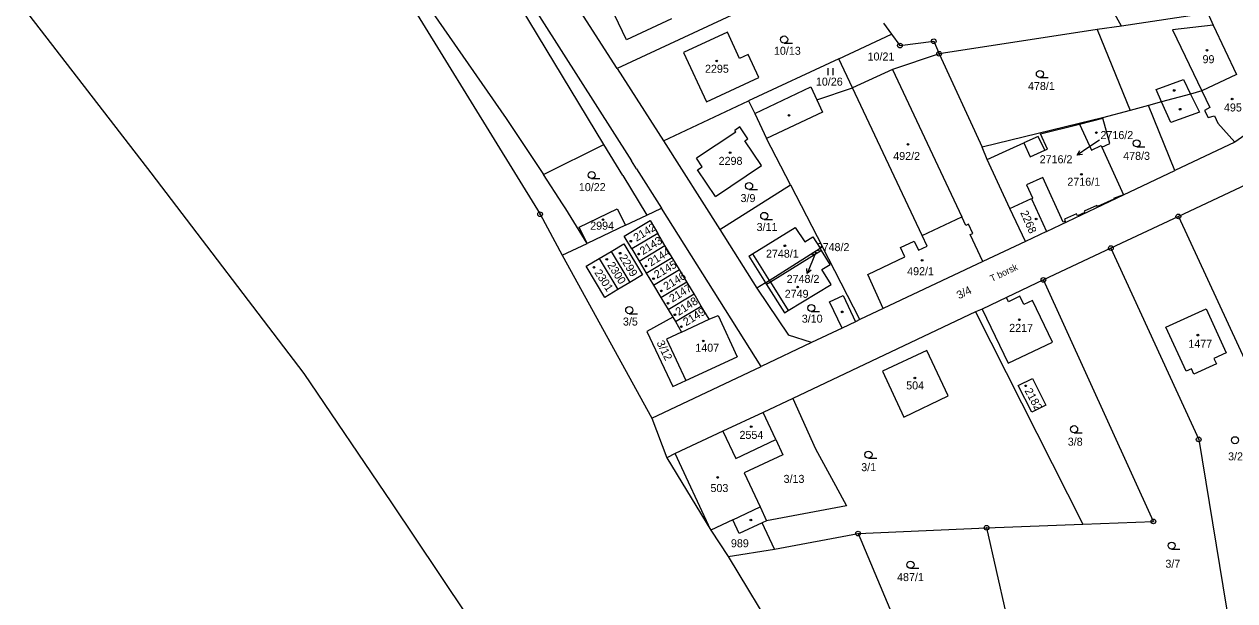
# Model space of a CAD drawing. Extents: x -735249 to -729401, y -1124843 to -1121828.
# Drawn here: x -734991.8 to -734734.7, y -1122809.7 to -1122687.2 of the extents above; entities that cross this region are included whole.
import ezdxf

# ---------------------------------------------------------------- set-up
doc = ezdxf.new("R2010")
doc.units = 0
for name, color, linetype in [('Vrstva 1', 7, 'Continuous'), ('Vrstva 13', 7, 'Continuous'), ('Vrstva 15', 7, 'Continuous'), ('Vrstva 16', 7, 'Continuous'), ('Vrstva 18', 7, 'Continuous'), ('Vrstva 19', 7, 'Continuous'), ('Vrstva 25', 7, 'Continuous'), ('Vrstva 4', 7, 'Continuous')]:
    doc.layers.add(name, color=color, linetype=linetype)

msp = doc.modelspace()

# ---------------------------------------------------------------- linework, layer by layer
at = {"layer": 'Vrstva 1'}
for points in [[(-734922.89, -1122659.09), (-734889.48, -1122707.24)], [(-734917.59, -1122670.16), (-734882.26, -1122727.61)], [(-734892.74, -1122669.32), (-734862.81, -1122716.3)], [(-734818.35, -1122674.46), (-734865.87, -1122696.65)], [(-734865.87, -1122696.65), (-734876.19, -1122680.5)], [(-734863.91, -1122690.57), (-734868.22, -1122681.48)], [(-734758.76, -1122687.68), (-734761.7, -1122682.44)], [(-734868.69, -1122712.81), (-734886.3, -1122683.75)], [(-734854.37, -1122686.08), (-734863.91, -1122690.57)], [(-734740.46, -1122684.92), (-734758.76, -1122687.68)], [(-734740.46, -1122684.92), (-734739.29, -1122687.46)], [(-734809.33, -1122687.01), (-734807.61, -1122689.33)], [(-734763.91, -1122688.34), (-734797.51, -1122693.53)], [(-734758.76, -1122687.68), (-734763.91, -1122688.34)], [(-734763.91, -1122688.34), (-734756.93, -1122705.58)], [(-734739.29, -1122687.46), (-734734.33, -1122697.95)], [(-734842.48, -1122688.91), (-734851.79, -1122693.26)], [(-734839.87, -1122694.51), (-734842.48, -1122688.91)], [(-734818.78, -1122694.56), (-734807.61, -1122689.33)], [(-734807.61, -1122689.33), (-734805.82, -1122691.77)], [(-734805.82, -1122691.77), (-734798.63, -1122690.87)], [(-734798.63, -1122690.87), (-734797.51, -1122693.53)], [(-734851.79, -1122693.26), (-734846.9, -1122703.73)], [(-734838.08, -1122693.67), (-734839.87, -1122694.51)], [(-734835.8, -1122698.54), (-734838.08, -1122693.67)], [(-734797.51, -1122693.53), (-734807.41, -1122696.83)], [(-734797.51, -1122693.53), (-734788.34, -1122713.34)], [(-734818.78, -1122694.56), (-734837.99, -1122703.54)], [(-734815.87, -1122700.78), (-734818.78, -1122694.56)], [(-734865.87, -1122696.65), (-734856.06, -1122711.99)], [(-734846.9, -1122703.73), (-734835.8, -1122698.54)], [(-734807.41, -1122696.83), (-734815.87, -1122700.78)], [(-734734.33, -1122697.95), (-734741.68, -1122701.41)], [(-734836.67, -1122706.19), (-734824.78, -1122700.57)], [(-734824.78, -1122700.57), (-734823.51, -1122703.29)], [(-734823.51, -1122703.29), (-734815.87, -1122700.78)], [(-734801.13, -1122732.15), (-734815.87, -1122700.78)], [(-734741.68, -1122701.41), (-734744.1, -1122702.07)], [(-734856.06, -1122711.99), (-734837.99, -1122703.54)], [(-734837.99, -1122703.54), (-734836.67, -1122706.19)], [(-734750.25, -1122703.75), (-734753.07, -1122704.52)], [(-734744.1, -1122702.07), (-734750.25, -1122703.75)], [(-734836.67, -1122706.19), (-734834.16, -1122711.52)], [(-734756.93, -1122705.58), (-734762.78, -1122707.13)], [(-734753.07, -1122704.52), (-734756.93, -1122705.58)], [(-734747.47, -1122718.35), (-734753.07, -1122704.52)], [(-734889.48, -1122707.24), (-734881.51, -1122719.2)], [(-734839.85, -1122709.07), (-734840.91, -1122709.79)], [(-734839.57, -1122709.48), (-734839.85, -1122709.07)], [(-734767.73, -1122708.32), (-734788.34, -1122713.34)], [(-734762.78, -1122707.13), (-734767.73, -1122708.32)], [(-734767.73, -1122708.32), (-734767.67, -1122708.45)], [(-734767.67, -1122708.45), (-734765.16, -1122713.97)], [(-734762.78, -1122707.13), (-734762.75, -1122707.23)], [(-734761.23, -1122712.6), (-734762.75, -1122707.23)], [(-734728.06, -1122707.59), (-734734.73, -1122712.31)], [(-734840.7, -1122710.17), (-734849, -1122715.73)], [(-734840.7, -1122710.17), (-734840.91, -1122709.79)], [(-734838.15, -1122711.6), (-734839.57, -1122709.48)], [(-734838.74, -1122711.99), (-734838.15, -1122711.6)], [(-734829.06, -1122721.33), (-734834.16, -1122711.52)], [(-734881.51, -1122719.2), (-734868.69, -1122712.81)], [(-734864.71, -1122719.37), (-734868.69, -1122712.81)], [(-734856.06, -1122711.99), (-734844.09, -1122730.85)], [(-734835.22, -1122717.23), (-734838.74, -1122711.99)], [(-734787.27, -1122715.95), (-734788.34, -1122713.34)], [(-734765.16, -1122713.97), (-734763.11, -1122713.03)], [(-734763.11, -1122713.03), (-734762.95, -1122713.38)], [(-734762.95, -1122713.38), (-734761.23, -1122712.6)], [(-734762.95, -1122713.38), (-734758.38, -1122723.46)], [(-734734.73, -1122712.31), (-734747.47, -1122718.35)], [(-734861.75, -1122717.97), (-734862.81, -1122716.3)], [(-734847.8, -1122717.52), (-734849, -1122715.73)], [(-734782.46, -1122726.4), (-734787.27, -1122715.95)], [(-734877.49, -1122725.37), (-734881.51, -1122719.2)], [(-734864.71, -1122719.37), (-734859.59, -1122727.82)], [(-734861.75, -1122717.97), (-734856.46, -1122726.34)], [(-734848.81, -1122718.2), (-734847.8, -1122717.52)], [(-734845.03, -1122723.81), (-734848.81, -1122718.2)], [(-734845.03, -1122723.81), (-734835.22, -1122717.23)], [(-734758.38, -1122723.46), (-734747.47, -1122718.35)], [(-734844.09, -1122730.85), (-734829.06, -1122721.33)], [(-734829.06, -1122721.33), (-734822.29, -1122734.51)], [(-734732.37, -1122721.33), (-734746.7, -1122728.08)], [(-734782.46, -1122726.4), (-734777.9, -1122724.3)], [(-734777.9, -1122724.3), (-734777.81, -1122724.49)], [(-734777.81, -1122724.49), (-734774.7, -1122731.26)], [(-734774.7, -1122731.26), (-734758.38, -1122723.46)], [(-734876.76, -1122726.49), (-734877.49, -1122725.37)], [(-734872.28, -1122733.82), (-734876.76, -1122726.49)], [(-734873.97, -1122730.37), (-734865.9, -1122726.47)], [(-734865.9, -1122726.47), (-734864.1, -1122729.95)], [(-734859.59, -1122727.82), (-734856.46, -1122726.34)], [(-734835.31, -1122759.95), (-734856.46, -1122726.34)], [(-734779.16, -1122733.38), (-734782.46, -1122726.4)], [(-734882.26, -1122727.61), (-734877.6, -1122736.34)], [(-734864.1, -1122729.95), (-734872.28, -1122733.82)], [(-734864.39, -1122732.27), (-734858.9, -1122728.97)], [(-734864.1, -1122729.95), (-734859.59, -1122727.82)], [(-734858.9, -1122728.97), (-734857.28, -1122731.68)], [(-734801.13, -1122732.15), (-734792.69, -1122728.19)], [(-734791.82, -1122729.98), (-734792.69, -1122728.19)], [(-734791.25, -1122729.71), (-734791.82, -1122729.98)], [(-734790.33, -1122731.68), (-734791.25, -1122729.71)], [(-734746.7, -1122728.08), (-734761.03, -1122734.82)], [(-734746.7, -1122728.08), (-734727.78, -1122768.94)], [(-734872.28, -1122733.82), (-734873.97, -1122730.37)], [(-734862.77, -1122734.97), (-734864.39, -1122732.27)], [(-734857.28, -1122731.68), (-734862.77, -1122734.97)], [(-734855.73, -1122734.25), (-734857.28, -1122731.68)], [(-734844.09, -1122730.85), (-734836.19, -1122743.32)], [(-734837.15, -1122736.01), (-734828.1, -1122730.4)], [(-734828.1, -1122730.4), (-734826.01, -1122733.49)], [(-734826.01, -1122733.49), (-734824.33, -1122732.41)], [(-734824.33, -1122732.41), (-734822.8, -1122734.83)], [(-734790.89, -1122731.94), (-734790.33, -1122731.68)], [(-734788.22, -1122737.63), (-734790.89, -1122731.94)], [(-734774.7, -1122731.26), (-734779.16, -1122733.38)], [(-734877.6, -1122736.34), (-734872.28, -1122733.82)], [(-734867.17, -1122735.52), (-734864.47, -1122733.91)], [(-734864.47, -1122733.91), (-734860.52, -1122740.48)], [(-734862.77, -1122734.97), (-734861.23, -1122737.55)], [(-734861.23, -1122737.55), (-734855.73, -1122734.25)], [(-734854.21, -1122736.79), (-734855.73, -1122734.25)], [(-734833.59, -1122741.67), (-734822.8, -1122734.83)], [(-734822.8, -1122734.83), (-734822.29, -1122734.51)], [(-734822.49, -1122735.33), (-734822.8, -1122734.83)], [(-734814.33, -1122750.01), (-734822.29, -1122734.51)], [(-734779.16, -1122733.38), (-734788.22, -1122737.63)], [(-734761.03, -1122734.82), (-734775.36, -1122741.57)], [(-734761.03, -1122734.82), (-734742.38, -1122775.44)], [(-734877.6, -1122736.34), (-734858.5, -1122770.96)], [(-734872.44, -1122738.67), (-734869.71, -1122737.05)], [(-734869.71, -1122737.05), (-734867.17, -1122735.52)], [(-734869.71, -1122737.05), (-734865.77, -1122743.63)], [(-734867.17, -1122735.52), (-734863.22, -1122742.1)], [(-734861.23, -1122737.55), (-734859.71, -1122740.1)], [(-734859.71, -1122740.1), (-734854.21, -1122736.79)], [(-734852.65, -1122739.38), (-734854.21, -1122736.79)], [(-734837.94, -1122736.5), (-734837.15, -1122736.01)], [(-734837.94, -1122736.5), (-734834.37, -1122742.16)], [(-734822.49, -1122735.33), (-734833.35, -1122742.05)], [(-734820.65, -1122738.26), (-734822.49, -1122735.33)], [(-734788.22, -1122737.63), (-734809.39, -1122747.63)], [(-734868.5, -1122745.27), (-734872.44, -1122738.67)], [(-734859.71, -1122740.1), (-734858.16, -1122742.69)], [(-734858.16, -1122742.69), (-734852.65, -1122739.38)], [(-734851.09, -1122741.98), (-734852.65, -1122739.38)], [(-734822.39, -1122739.35), (-734820.65, -1122738.26)], [(-734820.4, -1122742.57), (-734822.39, -1122739.35)], [(-734863.22, -1122742.1), (-734865.77, -1122743.63)], [(-734860.52, -1122740.48), (-734863.22, -1122742.1)], [(-734858.16, -1122742.69), (-734856.6, -1122745.28)], [(-734856.6, -1122745.28), (-734851.09, -1122741.98)], [(-734849.55, -1122744.54), (-734851.09, -1122741.98)], [(-734834.37, -1122742.16), (-734836.19, -1122743.32)], [(-734834.37, -1122742.16), (-734833.59, -1122741.67)], [(-734834.37, -1122742.16), (-734834.14, -1122742.53)], [(-734833.35, -1122742.05), (-734834.14, -1122742.53)], [(-734834.14, -1122742.53), (-734830.33, -1122748.57)], [(-734829.54, -1122748.09), (-734820.4, -1122742.57)], [(-734775.36, -1122741.57), (-734783.2, -1122745.27)], [(-734752, -1122792.87), (-734775.36, -1122741.57)], [(-734865.77, -1122743.63), (-734868.5, -1122745.27)], [(-734856.6, -1122745.28), (-734855.07, -1122747.85)], [(-734855.07, -1122747.85), (-734849.55, -1122744.54)], [(-734848.01, -1122747.11), (-734849.55, -1122744.54)], [(-734836.19, -1122743.32), (-734829.52, -1122753.33)], [(-734783.2, -1122745.27), (-734788.36, -1122747.76)], [(-734782.79, -1122746.19), (-734783.2, -1122745.27)], [(-734780.36, -1122745.02), (-734782.79, -1122746.19)], [(-734779.49, -1122746.82), (-734780.36, -1122745.02)], [(-734855.07, -1122747.85), (-734854.09, -1122749.48)], [(-734853.53, -1122750.42), (-734848.01, -1122747.11)], [(-734846.32, -1122749.92), (-734848.01, -1122747.11)], [(-734809.39, -1122747.63), (-734814.33, -1122750.01)], [(-734788.36, -1122747.76), (-734789.8, -1122748.35)], [(-734788.36, -1122747.76), (-734782.81, -1122759.29)], [(-734777.69, -1122745.95), (-734779.49, -1122746.82)], [(-734773.44, -1122754.78), (-734777.69, -1122745.95)], [(-734749.35, -1122751.59), (-734740.81, -1122747.68)], [(-734740.81, -1122747.68), (-734736.52, -1122757.03)], [(-734854.09, -1122749.48), (-734859.59, -1122752.52)], [(-734854.09, -1122749.48), (-734853.53, -1122750.42)], [(-734853.53, -1122750.42), (-734852.19, -1122752.66)], [(-734852.19, -1122752.66), (-734846.32, -1122749.92)], [(-734846.32, -1122749.92), (-734844.46, -1122749.1)], [(-734844.46, -1122749.1), (-734840.43, -1122757.88)], [(-734830.33, -1122748.57), (-734829.54, -1122748.09)], [(-734789.8, -1122748.35), (-734828.58, -1122766.74)], [(-734815.26, -1122750.45), (-734818.13, -1122751.81)], [(-734814.33, -1122750.01), (-734815.26, -1122750.45)], [(-734789.8, -1122748.35), (-734766.98, -1122793.44)], [(-734859.59, -1122752.52), (-734854.04, -1122764.23)], [(-734852.19, -1122752.66), (-734855.42, -1122754.17)], [(-734818.13, -1122751.81), (-734824.59, -1122754.87)], [(-734745.05, -1122760.95), (-734749.35, -1122751.59)], [(-734855.42, -1122754.17), (-734851.31, -1122762.96)], [(-734824.59, -1122754.87), (-734835.31, -1122759.95)], [(-734824.59, -1122754.87), (-734829.52, -1122753.33)], [(-734782.81, -1122759.29), (-734773.44, -1122754.78)], [(-734851.31, -1122762.96), (-734840.43, -1122757.88)], [(-734800.13, -1122756.56), (-734809.56, -1122760.93)], [(-734795.6, -1122766.22), (-734800.13, -1122756.56)], [(-734736.52, -1122757.03), (-734739.14, -1122758.24)], [(-734858.5, -1122770.96), (-734835.31, -1122759.95)], [(-734743.92, -1122760.43), (-734745.05, -1122760.95)], [(-734743.39, -1122761.59), (-734743.92, -1122760.43)], [(-734738.61, -1122759.39), (-734743.39, -1122761.59)], [(-734739.14, -1122758.24), (-734738.61, -1122759.39)], [(-734854.04, -1122764.23), (-734851.31, -1122762.96)], [(-734809.56, -1122760.93), (-734804.97, -1122770.7)], [(-734780.69, -1122763.99), (-734777.69, -1122762.48)], [(-734777.69, -1122762.48), (-734774.84, -1122768.17)], [(-734777.83, -1122769.68), (-734780.69, -1122763.99)], [(-734828.58, -1122766.74), (-734834.87, -1122769.72)], [(-734828.58, -1122766.74), (-734823.75, -1122777.47)], [(-734804.97, -1122770.7), (-734795.6, -1122766.22)], [(-734774.84, -1122768.17), (-734777.83, -1122769.68)], [(-734858.5, -1122770.96), (-734855.34, -1122779.38)], [(-734834.87, -1122769.72), (-734843.41, -1122773.7)], [(-734832.2, -1122775.49), (-734834.87, -1122769.72)], [(-734843.41, -1122773.7), (-734853.56, -1122778.44)], [(-734843.41, -1122773.7), (-734840.71, -1122779.48)], [(-734840.71, -1122779.48), (-734832.2, -1122775.49)], [(-734832.2, -1122775.49), (-734830.72, -1122778.7)], [(-734742.38, -1122775.44), (-734735.78, -1122815.65)], [(-734853.56, -1122778.44), (-734855.34, -1122779.38)], [(-734830.72, -1122778.7), (-734838.92, -1122782.54)], [(-734823.75, -1122777.47), (-734819.53, -1122785.25)], [(-734855.34, -1122779.38), (-734845.97, -1122794.71)], [(-734838.92, -1122782.54), (-734835.51, -1122789.81)], [(-734819.53, -1122785.25), (-734817.2, -1122789.55)], [(-734835.51, -1122789.81), (-734834.14, -1122792.74)], [(-734817.2, -1122789.55), (-734834.14, -1122792.74)], [(-734841.32, -1122792.54), (-734845.97, -1122794.71)], [(-734839.98, -1122795.46), (-734841.32, -1122792.54)], [(-734835.12, -1122793.2), (-734839.98, -1122795.46)], [(-734834.14, -1122792.74), (-734835.12, -1122793.2)], [(-734832.46, -1122798.76), (-734835.12, -1122793.2)], [(-734814.72, -1122795.45), (-734787.43, -1122794.22)], [(-734787.43, -1122794.22), (-734766.98, -1122793.44)], [(-734787.43, -1122794.22), (-734783.33, -1122812.39)], [(-734766.98, -1122793.44), (-734752, -1122792.87)], [(-734845.97, -1122794.71), (-734842.29, -1122800.32)], [(-734832.46, -1122798.76), (-734814.72, -1122795.45)], [(-734814.72, -1122795.45), (-734804.43, -1122819.87)], [(-734842.29, -1122800.32), (-734832.46, -1122798.76)], [(-734842.29, -1122800.32), (-734831.61, -1122818.07)]]:
    msp.add_lwpolyline(points, dxfattribs=at)
at = {"layer": 'Vrstva 13'}
for points in [[(-734991.82, -1122683.96), (-734964.92, -1122718.81)], [(-734964.92, -1122718.81), (-734932.44, -1122761.47)], [(-734932.44, -1122761.47), (-734913.81, -1122788.92)], [(-734913.81, -1122788.92), (-734903.62, -1122804.18)], [(-734903.62, -1122804.18), (-734897.61, -1122813.18)]]:
    msp.add_lwpolyline(points, dxfattribs=at)
at = {"layer": 'Vrstva 16'}
for points in [[(-734763.43, -1122711.84), (-734765.68, -1122713.38)], [(-734823.71, -1122735.65), (-734824.42, -1122737.45)]]:
    msp.add_lwpolyline(points, dxfattribs=at)
at = {"layer": 'Vrstva 25'}
for points in [[(-734830.42, -1122691.24), (-734828.67, -1122691.24)], [(-734821.067, -1122698.045), (-734821.067, -1122696.545)], [(-734820.033, -1122698.045), (-734820.033, -1122696.545)], [(-734776.1, -1122698.57), (-734774.35, -1122698.57)], [(-734765.68, -1122713.38), (-734768.155, -1122715.074)], [(-734767.047, -1122714.922), (-734768.155, -1122715.074), (-734767.612, -1122714.097)], [(-734755.54, -1122713.29), (-734753.79, -1122713.29)], [(-734871.31, -1122720.04), (-734869.56, -1122720.04)], [(-734837.86, -1122722.36), (-734836.11, -1122722.36)], [(-734834.65, -1122728.71), (-734832.9, -1122728.71)], [(-734824.42, -1122737.45), (-734825.529, -1122740.237)], [(-734824.694, -1122739.493), (-734825.529, -1122740.237), (-734825.624, -1122739.123)], [(-734863.32, -1122748.74), (-734861.57, -1122748.74)], [(-734824.66, -1122748.29), (-734822.91, -1122748.29)], [(-734768.84, -1122774.03), (-734767.09, -1122774.03)], [(-734812.51, -1122779.45), (-734810.76, -1122779.45)], [(-734748.12, -1122798.77), (-734746.37, -1122798.77)], [(-734803.59, -1122802.84), (-734801.84, -1122802.84)]]:
    msp.add_lwpolyline(points, dxfattribs=at)
for centre, radius in [((-734830.42, -1122690.49), 0.75), ((-734805.82, -1122691.77), 0.5), ((-734798.63, -1122690.87), 0.5), ((-734798.63, -1122690.87), 0.032), ((-734805.82, -1122691.77), 0.032), ((-734797.51, -1122693.53), 0.5), ((-734797.51, -1122693.53), 0.032), ((-734740.62, -1122692.76), 0.175), ((-734844.74, -1122695.05), 0.175), ((-734776.1, -1122697.82), 0.75), ((-734747.57, -1122701.31), 0.175), ((-734735.28, -1122703.13), 0.175), ((-734829.38, -1122706.61), 0.175), ((-734746.32, -1122705.29), 0.175), ((-734764.1, -1122710.28), 0.175), ((-734755.54, -1122712.54), 0.75), ((-734841.89, -1122714.53), 0.175), ((-734804.11, -1122712.76), 0.175), ((-734871.31, -1122719.29), 0.75), ((-734767.27, -1122719.13), 0.175), ((-734837.86, -1122721.61), 0.75), ((-734882.26, -1122727.61), 0.5), ((-734834.65, -1122727.96), 0.75), ((-734882.26, -1122727.61), 0.032), ((-734868.91, -1122728.75), 0.175), ((-734776.91, -1122728.62), 0.175), ((-734746.7, -1122728.08), 0.5), ((-734746.7, -1122728.08), 0.032), ((-734862.98, -1122733.35), 0.175), ((-734830.27, -1122734.31), 0.175), ((-734761.03, -1122734.82), 0.5), ((-734761.03, -1122734.82), 0.032), ((-734868.09, -1122737.2), 0.175), ((-734865.25, -1122735.9), 0.175), ((-734861.32, -1122736.08), 0.175), ((-734824.35, -1122736.13), 0.118), ((-734801.11, -1122737.4), 0.175), ((-734870.81, -1122738.89), 0.175), ((-734859.75, -1122738.62), 0.175), ((-734858.16, -1122741.31), 0.175), ((-734775.36, -1122741.57), 0.5), ((-734775.36, -1122741.57), 0.032), ((-734856.5, -1122743.89), 0.175), ((-734827.55, -1122743.08), 0.175), ((-734863.32, -1122747.99), 0.75), ((-734855.08, -1122746.52), 0.175), ((-734824.66, -1122747.54), 0.75), ((-734853.63, -1122748.97), 0.175), ((-734818.08, -1122748.36), 0.175), ((-734780.48, -1122750.04), 0.175), ((-734852.24, -1122751.51), 0.175), ((-734847.59, -1122754.54), 0.175), ((-734742.55, -1122753.29), 0.175), ((-734802.66, -1122762.39), 0.175), ((-734779.11, -1122764.07), 0.175), ((-734837.41, -1122772.76), 0.175), ((-734768.84, -1122773.28), 0.75), ((-734742.38, -1122775.44), 0.5), ((-734742.38, -1122775.44), 0.032), ((-734734.67, -1122775.63), 0.75), ((-734812.51, -1122778.7), 0.75), ((-734844.53, -1122783.54), 0.175), ((-734837.49, -1122792.58), 0.175), ((-734787.43, -1122794.22), 0.5), ((-734787.43, -1122794.22), 0.032), ((-734752, -1122792.87), 0.5), ((-734752, -1122792.87), 0.032), ((-734814.72, -1122795.45), 0.5), ((-734814.72, -1122795.45), 0.032), ((-734748.12, -1122798.02), 0.75), ((-734803.59, -1122802.09), 0.75)]:
    msp.add_circle(centre, radius, dxfattribs=at)
at = {"layer": 'Vrstva 4'}
for points in [[(-734739.29, -1122687.46), (-734747.91, -1122688.45)], [(-734747.91, -1122688.45), (-734741.68, -1122701.41)], [(-734807.41, -1122696.83), (-734792.69, -1122728.19)], [(-734751.42, -1122701.1), (-734745.57, -1122698.95)], [(-734745.57, -1122698.95), (-734744.1, -1122702.07)], [(-734750.25, -1122703.75), (-734751.42, -1122701.1)], [(-734741.68, -1122701.41), (-734740.01, -1122704.93)], [(-734823.51, -1122703.29), (-734822.29, -1122705.92)], [(-734748.31, -1122708.11), (-734750.25, -1122703.75)], [(-734744.1, -1122702.07), (-734742.24, -1122705.9)], [(-734822.29, -1122705.92), (-734834.16, -1122711.52)], [(-734742.24, -1122705.9), (-734748.31, -1122708.11)], [(-734740.01, -1122704.93), (-734741.16, -1122705.56)], [(-734741.16, -1122705.56), (-734740.36, -1122707.03)], [(-734740.36, -1122707.03), (-734739.02, -1122706.73)], [(-734739.02, -1122706.73), (-734738.29, -1122708.24)], [(-734776, -1122710.52), (-734767.67, -1122708.45)], [(-734767.67, -1122708.45), (-734762.75, -1122707.23)], [(-734738.29, -1122708.24), (-734734.73, -1122712.31)], [(-734776.44, -1122711.07), (-734779.48, -1122712.45)], [(-734775.04, -1122714), (-734776.44, -1122711.07)], [(-734774.51, -1122713.76), (-734776, -1122710.52)], [(-734787.27, -1122715.95), (-734782.48, -1122713.81)], [(-734782.48, -1122713.81), (-734779.48, -1122712.45)], [(-734779.48, -1122712.45), (-734778.14, -1122715.41)], [(-734778.14, -1122715.41), (-734775.04, -1122714)], [(-734775.04, -1122714), (-734774.51, -1122713.76)], [(-734775.47, -1122719.79), (-734778.97, -1122721.38)], [(-734778.97, -1122721.38), (-734777.69, -1122724.16)], [(-734771.13, -1122729.33), (-734775.47, -1122719.79)], [(-734777.69, -1122724.16), (-734777.81, -1122724.49)], [(-734760.38, -1122724.4), (-734763.87, -1122726)], [(-734758.38, -1122723.46), (-734760.44, -1122724.29)], [(-734760.44, -1122724.29), (-734760.38, -1122724.4)], [(-734766.54, -1122727.22), (-734768.1, -1122727.94)], [(-734763.99, -1122725.73), (-734766.67, -1122726.95)], [(-734766.67, -1122726.95), (-734766.54, -1122727.22)], [(-734763.87, -1122726), (-734763.99, -1122725.73)], [(-734770.71, -1122729.13), (-734771.13, -1122729.33)], [(-734768.31, -1122727.5), (-734770.91, -1122728.69)], [(-734770.91, -1122728.69), (-734770.71, -1122729.13)], [(-734768.1, -1122727.94), (-734768.31, -1122727.5)], [(-734800.02, -1122734.4), (-734801.13, -1122732.15)], [(-734805.74, -1122734.68), (-734802.81, -1122733.33)], [(-734804.79, -1122736.67), (-734805.74, -1122734.68)], [(-734802.81, -1122733.33), (-734801.87, -1122735.27)], [(-734801.87, -1122735.27), (-734800.02, -1122734.4)], [(-734837.15, -1122736.01), (-734833.59, -1122741.67)], [(-734812.68, -1122740.42), (-734804.79, -1122736.67)], [(-734833.59, -1122741.67), (-734833.35, -1122742.05)], [(-734833.35, -1122742.05), (-734829.54, -1122748.09)], [(-734809.39, -1122747.63), (-734812.68, -1122740.42)], [(-734820.76, -1122746.25), (-734817.89, -1122744.9)], [(-734817.89, -1122744.9), (-734815.26, -1122750.45)], [(-734818.13, -1122751.81), (-734820.76, -1122746.25)], [(-734845.97, -1122794.71), (-734853.56, -1122778.44)], [(-734841.32, -1122792.54), (-734835.51, -1122789.81)]]:
    msp.add_lwpolyline(points, dxfattribs=at)

# ---------------------------------------------------------------- texts
at = {"layer": 'Vrstva 15'}
msp.add_text('T\xa0borsk\xa0', height=1.4, rotation=25.5002, dxfattribs=at).set_placement((-734786.286, -1122741.994))
at = {"layer": 'Vrstva 16'}
for s, p in [('2716/2', (-734776.147, -1122716.78)), ('2748/2', (-734829.888, -1122742.2))]:
    msp.add_text(s, height=1.7, dxfattribs=at).set_placement(p)
at = {"layer": 'Vrstva 18'}
for s, p in [('10/13', (-734832.58, -1122693.73)), ('10/21', (-734812.7, -1122694.95)), ('10/26', (-734823.67, -1122700.29)), ('478/1', (-734778.63, -1122701.22)), ('478/3', (-734758.41, -1122716.06)), ('10/22', (-734874.02, -1122722.7)), ('3/9', (-734839.68, -1122725.03)), ('3/11', (-734836.27, -1122731.18)), ('3/5', (-734864.66, -1122751.26)), ('3/10', (-734826.67, -1122750.65)), ('3/8', (-734770.18, -1122776.79)), ('3/2', (-734736.13, -1122779.91)), ('3/1', (-734814.05, -1122782.2)), ('3/13', (-734830.538, -1122784.69)), ('989', (-734841.72, -1122798.37)), ('3/7', (-734749.45, -1122802.72)), ('487/1', (-734806.44, -1122805.56))]:
    msp.add_text(s, height=1.7, dxfattribs=at).set_placement(p)
for s, rotation, p in [('3/4', 25.6002, (-734793.287, -1122745.694)), ('3/12', 296.30236, (-734857.563, -1122754.92))]:
    msp.add_text(s, height=1.7, rotation=rotation, dxfattribs=at).set_placement(p)
at = {"layer": 'Vrstva 19'}
for s, p in [('99', (-734741.56, -1122695.52)), ('2295', (-734847.23, -1122697.55)), ('495', (-734737.01, -1122705.78)), ('2716/2', (-734763.23, -1122711.64)), ('492/2', (-734807.25, -1122716.09)), ('2298', (-734844.33, -1122717.12)), ('2716/1', (-734770.27, -1122721.55)), ('2994', (-734871.61, -1122730.9)), ('2748/1', (-734834.28, -1122736.84)), ('2748/2', (-734823.51, -1122735.45)), ('492/1', (-734804.29, -1122740.56)), ('2749', (-734830.3, -1122745.37)), ('2217', (-734782.62, -1122752.61)), ('1407', (-734849.28, -1122756.82)), ('1477', (-734744.57, -1122755.98)), ('504', (-734804.5, -1122764.83)), ('2554', (-734839.9, -1122775.34)), ('503', (-734846.07, -1122786.64))]:
    msp.add_text(s, height=1.7, dxfattribs=at).set_placement(p)
for s, rotation, p in [('2268', 293.70234, (-734780.307, -1122727.262)), ('2142', 31.20025, (-734861.783, -1122733.466)), ('2143', 31.80025, (-734860.426, -1122736.325)), ('2144', 31.70025, (-734858.715, -1122738.745)), ('2299', 301.4024, (-734865.516, -1122736.766)), ('2145', 30.50024, (-734857.41, -1122741.347)), ('2301', 303.50241, (-734870.803, -1122740.006)), ('2300', 302.40241, (-734868.054, -1122738.391)), ('2146', 31.50025, (-734855.404, -1122743.825)), ('2147', 31.50025, (-734854.164, -1122746.405)), ('2148', 32.90026, (-734852.811, -1122749.234)), ('2149', 31.70025, (-734851.235, -1122751.425)), ('2182', 298.80238, (-734779.409, -1122765.108))]:
    msp.add_text(s, height=1.7, rotation=rotation, dxfattribs=at).set_placement(p)

doc.saveas('drawing.dxf')
